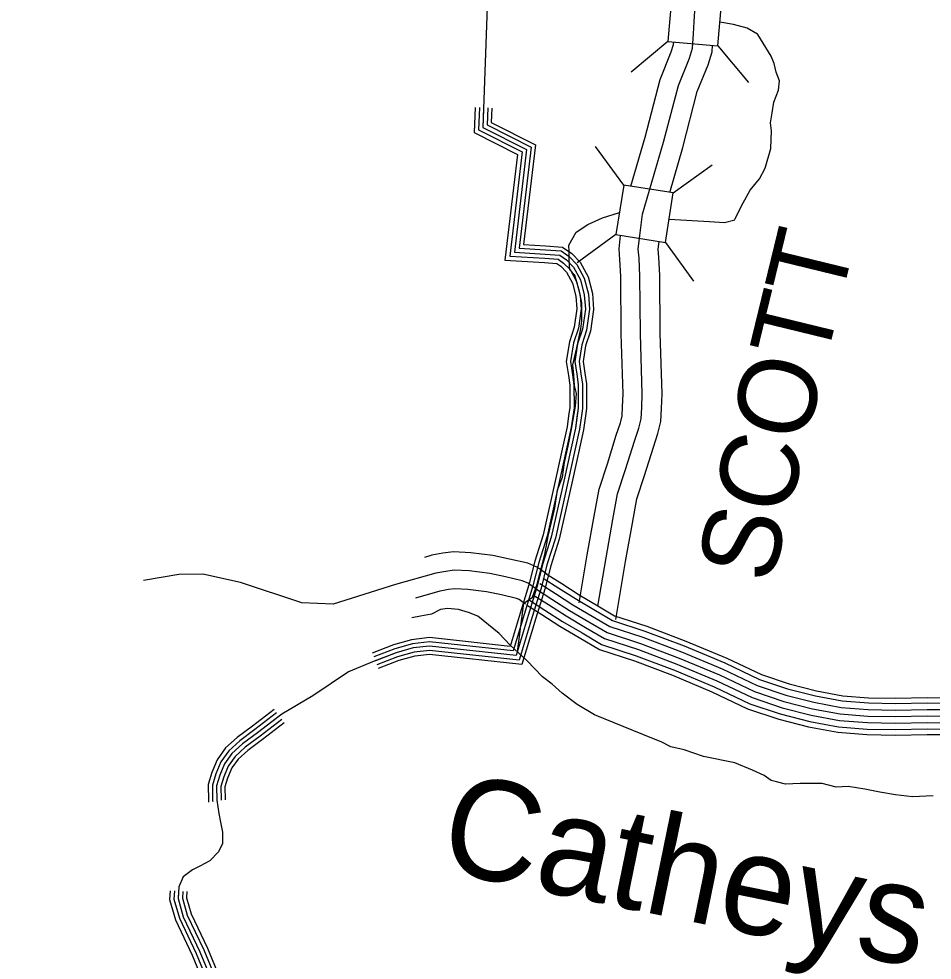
# Model space of a CAD drawing. Extents: x 1551132 to 1791609, y 378168 to 563823.
# Drawn here: x 1570114 to 1574445, y 475085 to 479547 of the extents above; entities that cross this region are included whole.
import ezdxf

# ---------------------------------------------------------------- set-up
doc = ezdxf.new("R2010")
doc.units = 0
for name, color, linetype in [('DESIGN - DRAINAGE - Bridges and Cross Drains Size Text', 7, 'Continuous'), ('DESIGN - ROW - Right-of-Way and Easement Labels', 7, 'Continuous'), ('DESIGN - TRANSPORTATION - Text', 7, 'Continuous'), ('SURVEY - CONTOURS - Index with Text', 7, 'Continuous'), ('SURVEY - DRAINAGE - Natural Features', 7, 'Continuous'), ('SURVEY - DRAINAGE - Storm Sewer', 7, 'Continuous'), ('SURVEY - PROPERTY - Owners', 7, 'Continuous')]:
    doc.layers.add(name, color=color, linetype=linetype)

msp = doc.modelspace()

# ---------------------------------------------------------------- linework, layer by layer
at = {"layer": 'DESIGN - TRANSPORTATION - Text'}
for points in [[(1573197.711, 478597.921), (1573389.256, 478586.421), (1573460.471, 478581.513), (1573510.012, 478594.788), (1573510.103, 478600.788), (1573549.236, 478674.19), (1573582.185, 478735.692), (1573626.984, 478788.993), (1573653.75, 478838.586), (1573679.224, 478932.214), (1573682.566, 479016.199), (1573679.183, 479054.267), (1573685.941, 479102.176), (1573694.733, 479152.061), (1573715.632, 479209.746), (1573720.332, 479253.689), (1573704.991, 479293.956), (1573695.683, 479336.124), (1573682.25, 479370.35), (1573617.976, 479473.419), (1573617.401, 479474.311), (1573567.311, 479503.345), (1573503.454, 479520.537), (1573438.647, 479532.112)], [(1572478.376, 476545.843), (1572509.167, 476776.84), (1572549.591, 476806.208), (1572572.549, 476867.859), (1572608.748, 477007.338), (1572624.131, 477095.132), (1572656.206, 477226.669), (1572667.606, 477314.521), (1572692.53, 477374.148), (1572701.638, 477444.033), (1572718.871, 477521.785), (1572734.129, 477601.578), (1572753.862, 477711.306), (1572758.82, 477771.25), (1572749.446, 477809.417), (1572746.221, 477857.493), (1572741.029, 477907.595), (1572760.287, 477987.322), (1572779.703, 478077.041), (1572784.303, 478114.984), (1572783.687, 478201.027), (1572772.57, 478255.229), (1572749.821, 478331.631), (1572726.272, 478358.015), (1572723.013, 478404.091), (1572723.63, 478442.092), (1572722.138, 478474.134), (1572757.088, 478535.594), (1572811.62, 478572.737), (1572882.026, 478603.621), (1572962.141, 478629.38)], [(1574450.196, 475863.368), (1574352.24, 475858.934), (1574270.484, 475868.251), (1574196.785, 475881.435), (1574125.087, 475894.585), (1574047.389, 475907.835), (1573989.407, 475904.769), (1573923.758, 475921.827), (1573819.877, 475921.486), (1573749.912, 475918.61), (1573706.139, 475929.311), (1573682.272, 475935.702), (1573648.707, 475960.245), (1573593.175, 475985.145), (1573509.835, 476020.496), (1573360.505, 476050.897), (1573269.116, 476082.381), (1573205.4, 476095.406), (1573159.851, 476120.14), (1573116.178, 476136.849), (1572937.557, 476209.742), (1572844.267, 476247.252), (1572761.161, 476296.603), (1572690.096, 476349.763), (1572642.839, 476392.539), (1572597.457, 476427.281), (1572522.783, 476504.508), (1572444.052, 476577.802), (1572390.995, 476632.67), (1572290.197, 476716.047), (1572246.107, 476732.222), (1572199.074, 476746.923), (1572146.167, 476751.339), (1572113.826, 476746.923), (1572071.211, 476724.872), (1572018.295, 476716.047), (1571977.146, 476707.221)]]:
    msp.add_lwpolyline(points, dxfattribs=at)
at = {"layer": 'SURVEY - CONTOURS - Index with Text'}
for points in [[(1572619.698, 476913.002), (1572594.382, 476931.519), (1572571.108, 476947.953), (1572528.284, 476965.928), (1572440.286, 476986.237), (1572361.296, 477002.988), (1572257.723, 477016.171), (1572174.809, 477020.288), (1572124.768, 477013.629), (1572072.411, 477003.904), (1572062.803, 477001.229)], [(1572062.778, 477001.212), (1572036.978, 476994.004)], [(1572568.499, 476843.009), (1572543.766, 476861.101), (1572528.817, 476871.659), (1572501.559, 476883.101), (1572421.544, 476901.568), (1572346.804, 476917.41), (1572250.082, 476929.727), (1572178.408, 476933.286), (1572138.418, 476927.961), (1572092.01, 476919.344), (1571900.573, 476865.859), (1571604.097, 476772.84), (1571456.15, 476778.406), (1571164.399, 476875.609), (1570987.245, 476913.943), (1570873.156, 476912.684), (1570704.86, 476883.975)], [(1572601.14, 476895.818), (1572675.397, 476848.842), (1572757.686, 476795.716), (1572847.768, 476742.515), (1572928.924, 476694.347), (1573083.037, 476644.954), (1573268.441, 476574.502), (1573461.478, 476493.85), (1573626.157, 476415.582), (1573759.754, 476370.839), (1573891.084, 476337.338), (1574017.623, 476313.829), (1574142.495, 476303.837), (1574271.484, 476301.462), (1574421.755, 476304.713), (1574489.07, 476303.479)], [(1572614.348, 476916.711), (1572688.705, 476869.668), (1572770.678, 476816.75), (1572860.359, 476763.782), (1572939.132, 476717.031), (1573091.203, 476668.288), (1573277.599, 476597.461), (1573471.553, 476516.434), (1573635.424, 476438.549), (1573766.737, 476394.564), (1573896.401, 476361.489), (1574020.873, 476338.372), (1574143.703, 476328.53), (1574271.442, 476326.188), (1574421.714, 476329.438), (1574489.529, 476328.188)], [(1572109.71, 476833.208), (1571994.613, 476801.057)], [(1572516.717, 476772.207), (1572492.568, 476789.874), (1572486.034, 476794.482), (1572474.526, 476799.316), (1572402.586, 476815.916), (1572332.146, 476830.85), (1572242.357, 476842.283), (1572182.05, 476845.275), (1572152.226, 476841.308), (1572111.835, 476833.808), (1572109.66, 476833.2)], [(1572567.991, 476843.425), (1572642.006, 476796.599), (1572725.095, 476742.956), (1572816.185, 476689.163), (1572903.316, 476637.445), (1573062.554, 476586.411), (1573245.475, 476516.901), (1573436.212, 476437.215), (1573602.925, 476357.98), (1573742.221, 476311.321), (1573877.751, 476276.753), (1574009.465, 476252.286), (1574139.445, 476241.877), (1574271.584, 476239.452), (1574421.855, 476242.703), (1574487.929, 476241.486)], [(1572567.991, 476843.425), (1572642.006, 476796.599), (1572725.095, 476742.956), (1572816.185, 476689.163), (1572903.316, 476637.445), (1573062.554, 476586.411), (1573245.475, 476516.901), (1573436.212, 476437.215), (1573602.925, 476357.98), (1573742.221, 476311.321), (1573877.751, 476276.753), (1574009.465, 476252.286), (1574139.445, 476241.877), (1574271.584, 476239.452), (1574421.855, 476242.703), (1574487.929, 476241.486)], [(1572584.566, 476869.626), (1572658.697, 476822.725), (1572741.387, 476769.34), (1572831.976, 476715.839), (1572916.116, 476665.896), (1573072.796, 476615.678), (1573256.958, 476545.701), (1573448.845, 476465.533), (1573614.541, 476386.781), (1573750.988, 476341.08), (1573884.418, 476307.046), (1574013.54, 476283.062), (1574140.97, 476272.853), (1574271.534, 476270.462), (1574421.805, 476273.712), (1574488.504, 476272.478)], [(1572534.842, 476791.032), (1572608.615, 476744.356), (1572692.505, 476690.196), (1572784.602, 476635.812), (1572877.708, 476580.544), (1573042.071, 476527.867), (1573222.509, 476459.299), (1573410.946, 476380.581), (1573579.692, 476300.379), (1573724.688, 476251.802), (1573864.418, 476216.168), (1574001.307, 476190.743), (1574136.395, 476179.917), (1574271.684, 476177.443), (1574421.955, 476180.693), (1574486.787, 476179.493)], [(1572551.416, 476817.225), (1572625.314, 476770.473), (1572708.804, 476716.572), (1572800.394, 476662.487), (1572890.516, 476608.994), (1573052.313, 476557.143), (1573233.992, 476488.1), (1573423.579, 476408.898), (1573591.308, 476329.179), (1573733.455, 476281.562), (1573871.085, 476246.461), (1574005.39, 476221.51), (1574137.92, 476210.902), (1574271.634, 476208.443), (1574421.905, 476211.693), (1574487.354, 476210.494)], [(1572521.1, 476769.298), (1572594.774, 476722.681), (1572678.988, 476668.313), (1572771.503, 476613.678), (1572867.092, 476556.943), (1573033.571, 476503.583), (1573212.984, 476435.407), (1573400.463, 476357.088), (1573570.05, 476276.486), (1573717.422, 476227.118), (1573858.885, 476191.043), (1573997.923, 476165.209), (1574135.137, 476154.225), (1574271.725, 476151.717), (1574421.997, 476154.967), (1574486.312, 476153.784)]]:
    msp.add_lwpolyline(points, dxfattribs=at)
at = {"layer": 'SURVEY - DRAINAGE - Natural Features'}
for points in [[(1572377.623, 480793.386), (1572314.332, 479032.79), (1572521.935, 478927.521), (1572463.953, 478440.55), (1572609.374, 478432.25), (1572679.073, 478427.15), (1572710.605, 478404.658), (1572743.921, 478370.132), (1572776.812, 478309.63), (1572795.578, 478239.345), (1572800.42, 478171.285), (1572786.862, 478075.516), (1572763.762, 478005.897), (1572750.396, 477922.128), (1572759.362, 477862.002), (1572766.537, 477813.901), (1572766.662, 477701.923), (1572753.095, 477606.162), (1572729.371, 477498.559), (1572701.288, 477369.031), (1572638.806, 477090.09), (1572598.824, 476964.745), (1572571.041, 476853.217), (1572528.9, 476717.914), (1572471.91, 476528.859), (1572061.903, 476573.343), (1571983.996, 476564.576), (1571903.856, 476541.85), (1571799.5, 476501.516), (1571677.037, 476451.465), (1571507.649, 476338.17), (1571360.627, 476250.526), (1571245.505, 476162.365), (1571174.831, 476109.497), (1571124.233, 476064.312), (1571089.508, 476014.869), (1571066.684, 475961.243), (1571051.893, 475911.492), (1571052.751, 475843.49), (1571061.651, 475779.363), (1571070.95, 475739.229), (1571080.117, 475691.094), (1571079.217, 475637.118), (1571060.609, 475597.425), (1571020.035, 475556.074), (1570971.761, 475530.84), (1570937.57, 475513.39), (1570893.146, 475480.097), (1570872.413, 475432.438), (1570869.488, 475376.494), (1570893.963, 475290.134), (1570972.961, 475124.913), (1571156.914, 474678.101)], [(1572377.623, 480793.386), (1572314.332, 479032.79), (1572521.935, 478927.521), (1572463.953, 478440.55), (1572609.374, 478432.25), (1572679.073, 478427.15), (1572710.605, 478404.658), (1572743.921, 478370.132), (1572776.812, 478309.63), (1572795.578, 478239.345), (1572800.42, 478171.285), (1572786.862, 478075.516), (1572763.762, 478005.897), (1572750.396, 477922.128), (1572759.362, 477862.002), (1572766.537, 477813.901), (1572766.662, 477701.923), (1572753.095, 477606.162), (1572729.371, 477498.559), (1572701.288, 477369.031), (1572638.806, 477090.09), (1572598.824, 476964.745), (1572571.041, 476853.217), (1572528.9, 476717.914), (1572471.91, 476528.859), (1572061.903, 476573.343), (1571983.996, 476564.576), (1571903.856, 476541.85), (1571799.5, 476501.516), (1571677.037, 476451.465), (1571507.649, 476338.17), (1571360.627, 476250.526), (1571245.505, 476162.365), (1571174.831, 476109.497), (1571124.233, 476064.312), (1571089.508, 476014.869), (1571066.684, 475961.243), (1571051.893, 475911.492), (1571052.751, 475843.49), (1571061.651, 475779.363), (1571070.95, 475739.229), (1571080.117, 475691.094), (1571079.217, 475637.118), (1571060.609, 475597.425), (1571020.035, 475556.074), (1570971.761, 475530.84), (1570937.57, 475513.39), (1570893.146, 475480.097), (1570872.413, 475432.438), (1570869.488, 475376.494), (1570893.963, 475290.134), (1570972.961, 475124.913), (1571156.914, 474678.101)], [(1572277.699, 479127.143), (1572273.441, 479008.673), (1572478.911, 478904.487), (1572419.204, 478403.041), (1572606.774, 478392.332), (1572664.973, 478388.074), (1572684.381, 478374.232), (1572711.372, 478346.256), (1572739.396, 478294.705), (1572755.954, 478232.703), (1572760.221, 478172.685), (1572747.762, 478084.691), (1572724.771, 478015.414), (1572709.922, 477922.337), (1572719.805, 477856.102), (1572726.538, 477810.909), (1572726.663, 477704.723), (1572720.963, 477664.505)], [(1572297.69, 479126.418), (1572293.882, 479020.732), (1572500.419, 478916.004), (1572441.578, 478421.791), (1572608.074, 478412.291), (1572672.023, 478407.608), (1572697.489, 478389.441), (1572727.646, 478358.198), (1572758.104, 478302.172), (1572775.762, 478236.028), (1572780.32, 478171.985), (1572767.312, 478080.108), (1572744.271, 478010.656), (1572730.163, 477922.228), (1572739.579, 477859.052), (1572746.537, 477812.409), (1572746.662, 477703.323), (1572740.762, 477661.697)], [(1572317.673, 479125.701), (1572314.332, 479032.79), (1572521.935, 478927.521), (1572463.953, 478440.55), (1572609.374, 478432.25), (1572679.073, 478427.15), (1572710.605, 478404.658), (1572743.921, 478370.132), (1572776.812, 478309.63), (1572795.578, 478239.345), (1572800.42, 478171.285), (1572786.862, 478075.516), (1572763.762, 478005.897), (1572750.396, 477922.128), (1572759.362, 477862.002), (1572766.537, 477813.901), (1572766.662, 477701.923), (1572760.562, 477658.888)], [(1572337.656, 479124.984), (1572334.781, 479044.849), (1572543.451, 478939.038), (1572486.327, 478459.309), (1572610.674, 478452.209), (1572686.123, 478446.692), (1572723.722, 478419.875), (1572760.196, 478382.065), (1572795.52, 478317.089), (1572815.394, 478242.662), (1572820.519, 478170.585), (1572806.411, 478070.924), (1572783.253, 478001.139), (1572770.629, 477922.028), (1572779.145, 477864.952), (1572786.536, 477815.392), (1572786.661, 477700.523), (1572780.361, 477656.08)], [(1572356.647, 479124.301), (1572354.197, 479056.299), (1572563.884, 478949.98), (1572507.585, 478477.126), (1572611.908, 478471.168), (1572692.822, 478465.251), (1572736.171, 478434.325), (1572775.654, 478393.407), (1572813.294, 478324.181), (1572834.219, 478245.82), (1572839.61, 478169.918), (1572824.986, 478066.566), (1572801.778, 477996.622), (1572789.853, 477921.928), (1572797.936, 477867.752), (1572805.536, 477816.817), (1572805.661, 477699.198), (1572799.178, 477653.413)], [(1572720.955, 477664.497), (1572713.705, 477613.287), (1572690.297, 477507.101), (1572662.222, 477377.639), (1572600.157, 477100.557), (1572560.324, 476975.67), (1572532.508, 476864.009), (1572490.659, 476729.631), (1572443.202, 476572.21), (1572061.819, 476613.586), (1571976.255, 476603.96), (1571891.165, 476579.826), (1571790.192, 476540.8)], [(1572740.762, 477661.697), (1572733.404, 477609.72), (1572709.83, 477502.834), (1572681.755, 477373.339), (1572619.482, 477095.324), (1572579.574, 476970.204), (1572551.775, 476858.609), (1572509.776, 476723.772), (1572457.552, 476550.534), (1572061.861, 476593.468), (1571980.121, 476584.268), (1571897.506, 476560.843), (1571797.409, 476522.15)], [(1572760.562, 477658.888), (1572753.095, 477606.162), (1572729.371, 477498.559), (1572701.288, 477369.031), (1572638.806, 477090.09), (1572598.824, 476964.745), (1572571.041, 476853.217), (1572528.9, 476717.914), (1572471.91, 476528.859), (1572061.903, 476573.343), (1571983.996, 476564.576), (1571903.856, 476541.85), (1571804.617, 476503.491)], [(1572780.361, 477656.08), (1572772.787, 477602.604), (1572748.912, 477494.284), (1572720.821, 477364.722), (1572658.131, 477084.857), (1572618.073, 476959.287), (1572590.307, 476847.825), (1572548.025, 476712.055), (1572486.268, 476507.183), (1572061.944, 476553.217), (1571987.871, 476544.884), (1571910.206, 476522.858), (1571811.825, 476484.832)], [(1572799.178, 477653.422), (1572791.503, 477599.22), (1572767.47, 477490.226), (1572739.371, 477360.639), (1572676.488, 477079.882), (1572636.364, 476954.095), (1572608.615, 476842.692), (1572566.191, 476706.488), (1572499.901, 476486.591), (1572061.978, 476534.109), (1571991.546, 476526.175), (1571916.231, 476504.824), (1571818.675, 476467.115)], [(1571324.186, 476273.001), (1571221.364, 476194.258), (1571149.482, 476140.489), (1571094.15, 476091.08), (1571054.351, 476034.412), (1571028.993, 475974.818), (1571011.819, 475917.067), (1571012.785, 475840.465), (1571013.627, 475834.44)], [(1571336.344, 476257.118), (1571233.438, 476178.315), (1571162.157, 476124.989), (1571109.191, 476077.696), (1571071.934, 476024.645), (1571047.834, 475968.035), (1571031.86, 475914.275), (1571032.768, 475841.973), (1571033.435, 475837.198)], [(1571348.502, 476241.242), (1571245.505, 476162.365), (1571174.831, 476109.497), (1571124.233, 476064.312), (1571089.508, 476014.869), (1571066.684, 475961.243), (1571051.893, 475911.492), (1571052.751, 475843.49), (1571053.242, 475839.965)], [(1571360.661, 476225.367), (1571257.571, 476146.415), (1571187.506, 476094.005), (1571139.274, 476050.929), (1571107.083, 476005.094), (1571085.533, 475954.451), (1571071.925, 475908.708), (1571072.734, 475845.007), (1571073.05, 475842.732)], [(1571372.21, 476210.275), (1571269.038, 476131.264), (1571199.548, 476079.28), (1571153.565, 476038.22), (1571123.783, 475995.819), (1571103.433, 475948.009), (1571090.967, 475906.058), (1571091.717, 475846.44), (1571091.867, 475845.357)], [(1570831.397, 475414.02), (1570829.197, 475371.961), (1570856.405, 475275.95), (1570936.395, 475108.654), (1571100.416, 474710.261), (1571082.524, 474707.644), (1571015.501, 474715.986), (1570934.003, 474731.269), (1570854.663, 474741.145), (1570746.691, 474730.144), (1570652.534, 474712.802), (1570551.853, 474680.259), (1570338.892, 474635.891), (1570150.255, 474586.79), (1570113.872, 474578.423)], [(1570851.364, 475412.979), (1570849.347, 475374.228), (1570875.188, 475283.042), (1570954.678, 475116.788), (1571128.665, 474694.177), (1571082.741, 474687.46), (1571012.418, 474696.21), (1570930.92, 474711.494), (1570854.438, 474721.019), (1570749.516, 474710.327), (1570657.443, 474693.368), (1570556.978, 474660.892), (1570343.458, 474616.416), (1570155.013, 474567.356), (1570118.347, 474558.931)], [(1570871.338, 475411.937), (1570869.488, 475376.494), (1570893.963, 475290.134), (1570972.961, 475124.913), (1571156.914, 474678.101), (1571082.958, 474667.276), (1571009.334, 474676.443), (1570927.836, 474691.727), (1570854.213, 474700.893), (1570752.349, 474690.51), (1570662.351, 474673.934), (1570562.112, 474641.533), (1570348.017, 474596.932), (1570159.771, 474547.931), (1570122.83, 474539.439)], [(1570891.313, 475410.895), (1570889.629, 475378.761), (1570912.737, 475297.226), (1570991.243, 475133.038), (1571185.164, 474662.026), (1571083.174, 474647.092), (1571006.251, 474656.676), (1570924.753, 474671.959), (1570853.988, 474680.768), (1570755.182, 474670.693), (1570667.259, 474654.5), (1570567.245, 474622.175), (1570352.575, 474577.448), (1570164.529, 474528.505), (1570127.313, 474519.947)], [(1570910.287, 475409.904), (1570908.771, 475380.911), (1570930.578, 475303.959), (1571008.61, 475140.763), (1571211.996, 474646.751), (1571083.383, 474627.925), (1571003.326, 474637.892), (1570921.828, 474653.176), (1570853.78, 474661.642), (1570757.865, 474651.867), (1570671.917, 474636.042), (1570572.111, 474603.782), (1570356.908, 474558.948), (1570169.054, 474510.046), (1570131.563, 474501.429)]]:
    msp.add_lwpolyline(points, dxfattribs=at)
at = {"layer": 'SURVEY - DRAINAGE - Storm Sewer'}
for p, q in [((1573192.094, 479440.018), (1573018.114, 479294.021)), ((1573428.745, 479419.315), (1573574.741, 479245.335)), ((1572982.66, 478758.995), (1572849.155, 478942.742)), ((1573217.344, 478721.825), (1573401.067, 478855.33)), ((1572945.507, 478524.318), (1572761.752, 478390.813)), ((1573180.125, 478487.174), (1573313.622, 478303.41))]:
    msp.add_line(p, q, dxfattribs=at)
for points in [[(1573192.094, 479440.018), (1573428.787, 479419.315), (1573449.489, 479656.008), (1573212.796, 479676.719)], [(1572945.507, 478524.318), (1573180.167, 478487.157), (1573217.344, 478721.825), (1572982.66, 478758.995)]]:
    msp.add_lwpolyline(points, close=True, dxfattribs=at)
at = {"layer": 'SURVEY - PROPERTY - Owners'}
for points in [[(1572860.117, 476763.107), (1572898.608, 476991.346), (1572931.441, 477172.967), (1572953.349, 477294.712), (1572991.131, 477410.199), (1573033.23, 477545.644), (1573054.188, 477607.354), (1573064.871, 477651.222), (1573067.555, 477704.34), (1573069.721, 477769.9), (1573061.247, 478055.565), (1573059.53, 478327.789), (1573054.864, 478411.925), (1573051.564, 478456.009), (1573058.564, 478519.944), (1573072.155, 478621.805), (1573171.445, 478962.497), (1573241.627, 479231.588), (1573293.617, 479360.866), (1573308.359, 479408.676), (1573313.425, 479476.644), (1573316.308, 479532.637), (1573319.125, 479584.63)], [(1573016.14, 478753.809), (1573083.997, 478986.64), (1573155.312, 479260.072), (1573208.053, 479391.209), (1573218.661, 479425.626), (1573219.561, 479437.635)], [(1573200.336, 478724.658), (1573262.343, 478937.405), (1573331.35, 479201.979), (1573382.565, 479329.324), (1573401.598, 479391.059), (1573403.873, 479421.568)], [(1572770.678, 476778.19), (1572809.252, 477006.955), (1572842.176, 477189.068), (1572865.184, 477316.954), (1572904.717, 477437.766), (1572946.966, 477573.695), (1572967.007, 477632.721), (1572974.715, 477664.355), (1572976.924, 477708.123), (1572978.974, 477770.05), (1572970.549, 478053.932), (1572968.841, 478324.989), (1572964.349, 478406.025), (1572960.483, 478457.576), (1572967.416, 478520.811)], [(1572944.724, 476699.772), (1572991.489, 476975.121), (1573024.23, 477156.234), (1573044.988, 477271.595), (1573080.963, 477381.54), (1573122.903, 477516.485), (1573144.811, 477580.987), (1573158.594, 477637.563), (1573161.769, 477700.406), (1573164.061, 477769.741), (1573155.528, 478057.257), (1573153.803, 478330.698), (1573148.962, 478418.058), (1573146.237, 478454.384), (1573150.403, 478492.435)]]:
    msp.add_lwpolyline(points, dxfattribs=at)

# ---------------------------------------------------------------- texts
at = {"layer": 'DESIGN - DRAINAGE - Bridges and Cross Drains Size Text'}
msp.add_text('Catheys', height=474.9896, rotation=348.446214, dxfattribs=at).set_placement((1572095.005, 475514.03))
at = {"layer": 'DESIGN - ROW - Right-of-Way and Easement Labels'}
msp.add_text('SCOTT', height=370.0087, rotation=76.308422, dxfattribs=at).set_placement((1573683.749, 476860.022))

doc.saveas('drawing.dxf')
